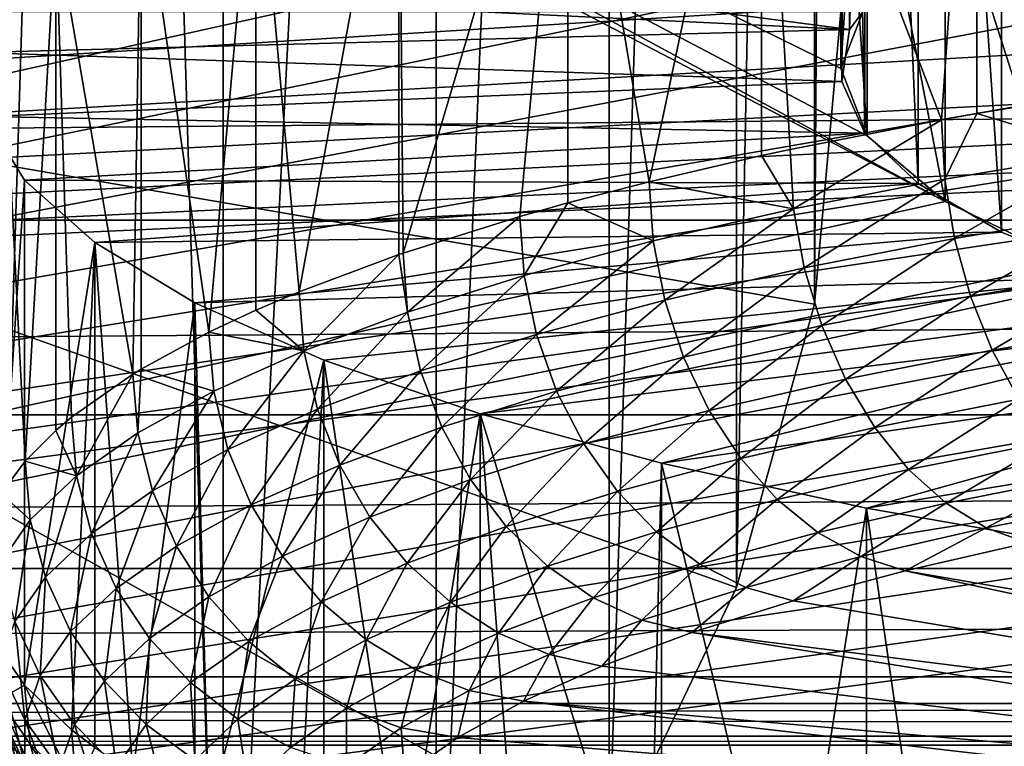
# Model space of a CAD drawing. Extents: x 4 to 899, y 7 to 454.
# Tile 879 of 1056: x 658.507 to 659.076, y 415.139 to 415.56. Entities that reach past the tile are written whole.
import ezdxf

# ---------------------------------------------------------------- set-up
doc = ezdxf.new("R2010")
doc.units = 0

msp = doc.modelspace()

# ---------------------------------------------------------------- linework, layer by layer
for points in [[(6.475002, 9.661072, 439.718628), (897.474976, 453.190216, 162.570862), (6.475001, 453.190216, 162.570862)], [(897.474976, 9.661072, 439.718628), (897.474976, 453.190216, 162.570862), (6.475002, 9.661072, 439.718628)], [(510.584869, 119.231735, 365.355408), (510.584869, 450.540619, 158.330627), (898.474976, 449.692596, 158.860535)], [(510.584869, 119.231735, 365.355408), (898.474976, 449.692596, 158.860535), (898.474976, 119.231735, 365.355408)], [(208.974991, 434.212402, 128.569901), (687.251587, 366.672333, 170.773636), (687.330505, 366.922211, 170.617477)], [(687.330505, 365.907043, 171.251846), (687.251587, 366.156921, 171.095688), (208.974991, 434.212402, 128.569901)], [(208.974991, 434.212402, 128.569901), (687.251587, 366.156921, 171.095688), (687.224976, 366.414612, 170.934662)], [(208.974991, 434.212402, 128.569901), (687.224976, 366.414612, 170.934662), (687.251587, 366.672333, 170.773636)], [(687.330505, 366.922211, 170.617477), (687.459412, 367.156647, 170.470993), (208.974991, 434.212402, 128.569901)], [(208.974991, 434.212402, 128.569901), (687.459412, 367.156647, 170.470993), (687.634399, 367.368561, 170.338562)], [(208.974991, 434.212402, 128.569901), (687.634399, 367.368561, 170.338562), (694.974976, 434.212402, 128.569901)], [(687.850098, 365.27774, 171.645065), (687.634399, 365.460663, 171.530762), (208.974991, 434.212402, 128.569901)], [(208.974991, 434.212402, 128.569901), (687.634399, 365.460663, 171.530762), (687.459412, 365.672577, 171.398346)], [(208.974991, 434.212402, 128.569901), (687.459412, 365.672577, 171.398346), (687.330505, 365.907043, 171.251846)], [(208.974991, 434.212402, 128.569901), (214.974991, 367.898712, 170.007309), (687.850098, 365.27774, 171.645065)], [(694.974976, 433.788483, 127.891457), (216.099869, 367.127563, 169.545822), (208.974991, 433.788483, 127.891457)], [(215.573517, 364.5961, 171.127655), (694.974976, 433.788483, 127.891457), (215.278885, 364.529144, 171.169495)], [(215.278885, 364.529144, 171.169495), (694.974976, 433.788483, 127.891457), (688.376465, 367.385254, 169.384796)], [(215.573517, 364.5961, 171.127655), (215.849976, 364.705414, 171.059341), (694.974976, 433.788483, 127.891457)], [(694.974976, 433.788483, 127.891457), (215.849976, 364.705414, 171.059341), (216.099869, 364.853821, 170.966614)], [(694.974976, 433.788483, 127.891457), (216.315567, 366.944641, 169.660126), (216.099869, 367.127563, 169.545822)], [(694.974976, 433.788483, 127.891457), (216.099869, 364.853821, 170.966614), (216.315567, 365.036743, 170.852325)], [(694.974976, 433.788483, 127.891457), (216.49054, 366.732727, 169.792542), (216.315567, 366.944641, 169.660126)], [(216.315567, 365.036743, 170.852325), (216.49054, 365.248627, 170.719894), (694.974976, 433.788483, 127.891457)], [(216.619446, 366.49826, 169.939041), (216.49054, 366.732727, 169.792542), (694.974976, 433.788483, 127.891457)], [(694.974976, 433.788483, 127.891457), (216.49054, 365.248627, 170.719894), (216.619446, 365.483093, 170.57341)], [(694.974976, 433.788483, 127.891457), (216.69841, 366.248383, 170.0952), (216.619446, 366.49826, 169.939041)], [(694.974976, 433.788483, 127.891457), (216.619446, 365.483093, 170.57341), (216.69841, 365.732971, 170.417252)], [(216.69841, 365.732971, 170.417252), (216.724991, 365.990692, 170.256226), (694.974976, 433.788483, 127.891457)], [(694.974976, 433.788483, 127.891457), (216.724991, 365.990692, 170.256226), (216.69841, 366.248383, 170.0952)], [(470.495117, 431.192017, 170.420975), (473.482605, 411.147125, 182.946426), (686.472534, 431.192017, 170.420975)], [(686.472534, 431.192017, 170.420975), (473.482605, 411.147125, 182.946426), (473.764618, 410.979645, 183.051071)], [(686.472534, 431.192017, 170.420975), (473.764618, 410.979645, 183.051071), (686.472534, 410.845428, 183.134949)], [(686.472534, 431.186707, 170.412491), (473.764618, 410.974335, 183.042587), (470.495117, 431.186707, 170.412491)], [(686.472534, 431.186707, 170.412491), (474.008057, 410.767914, 183.171585), (473.764618, 410.974335, 183.042587)], [(686.472534, 410.840118, 183.126465), (474.008057, 410.767914, 183.171585), (686.472534, 431.186707, 170.412491)], [(649.232117, 341.958557, 0.897724), (649.232117, 429.758545, 0.897724), (660.357117, 341.958557, 0.897724)], [(660.357117, 341.958557, 0.897724), (649.232117, 429.758545, 0.897724), (660.357117, 429.758545, 0.897724)], [(660.357117, 341.958557, 1.697724), (660.357117, 429.758545, 1.697724), (649.232117, 429.758545, 1.697724)], [(660.357117, 341.958557, 1.697724), (649.232117, 429.758545, 1.697724), (649.232117, 341.958557, 1.697724)], [(663.981628, 415.014832, 74.512138), (655.981628, 415.014832, 74.512138), (663.981628, 419.52478, 79.52095)], [(663.981628, 419.52478, 79.52095), (655.981628, 415.014832, 74.512138), (655.981628, 419.52478, 79.52095)], [(655.981628, 414.866211, 74.64595), (663.981628, 414.866211, 74.64595), (655.981628, 419.376129, 79.654762)], [(655.981628, 419.376129, 79.654762), (663.981628, 414.866211, 74.64595), (663.981628, 419.376129, 79.654762)], [(659.041931, 415.803406, 70.717346), (652.204529, 415.226349, 73.216927), (655.541931, 418.411194, 59.421787)], [(660.921326, 415.803406, 70.717346), (656.481628, 418.263184, 60.062897), (667.481628, 415.164001, 73.486877)], [(667.481628, 415.164001, 73.486877), (656.481628, 418.263184, 60.062897), (663.481628, 418.263184, 60.062897)], [(658.966431, 415.395203, 65.045486), (658.966431, 417.571289, 55.619728), (658.981628, 417.701416, 55.827988)], [(658.966431, 415.395203, 65.045486), (658.981628, 417.701416, 55.827988), (658.981628, 415.564392, 65.084526)], [(658.921326, 415.23114, 65.007576), (658.921326, 417.445099, 55.417847), (658.966431, 417.571289, 55.619728)], [(658.921326, 415.23114, 65.007576), (658.966431, 417.571289, 55.619728), (658.966431, 415.395203, 65.045486)], [(658.847656, 415.077209, 64.972054), (658.847656, 417.326721, 55.228363), (658.921326, 417.445099, 55.417847)], [(658.847656, 415.077209, 64.972054), (658.921326, 417.445099, 55.417847), (658.921326, 415.23114, 65.007576)], [(658.74762, 414.93808, 64.939926), (658.74762, 417.219696, 55.057121), (658.847656, 417.326721, 55.228363)], [(658.74762, 414.93808, 64.939926), (658.847656, 417.326721, 55.228363), (658.847656, 415.077209, 64.972054)], [(658.62439, 414.817963, 64.912209), (658.74762, 417.219696, 55.057121), (658.74762, 414.93808, 64.939926)], [(658.62439, 414.817963, 64.912209), (658.62439, 417.12735, 54.909302), (658.74762, 417.219696, 55.057121)], [(658.62439, 414.817963, 64.912209), (658.555176, 417.087524, 54.845581), (658.62439, 417.12735, 54.909302)], [(658.481628, 414.720581, 64.88974), (658.555176, 417.087524, 54.845581), (658.62439, 414.817963, 64.912209)], [(658.481628, 414.720581, 64.88974), (658.481628, 417.052399, 54.789375), (658.555176, 417.087524, 54.845581)], [(658.986633, 415.554108, 70.908081), (658.986633, 416.236176, 71.065559), (659.00885, 416.265778, 70.937225)], [(658.986633, 415.554108, 70.908081), (659.00885, 416.265778, 70.937225), (659.00885, 415.58374, 70.779755)], [(658.982178, 415.524078, 71.0382), (658.982178, 416.206116, 71.195671), (658.986633, 416.236176, 71.065559)], [(658.982178, 415.524078, 71.0382), (658.986633, 416.236176, 71.065559), (658.986633, 415.554108, 70.908081)], [(658.995544, 415.494171, 71.167717), (658.995544, 416.176239, 71.325195), (658.982178, 416.206116, 71.195671)], [(658.995544, 415.494171, 71.167717), (658.982178, 416.206116, 71.195671), (658.982178, 415.524078, 71.0382)], [(659.041931, 415.649536, 71.383904), (657.931641, 416.176361, 69.101883), (655.981628, 414.968597, 74.333321)], [(659.026489, 415.464935, 71.294319), (659.026489, 416.147003, 71.451797), (658.995544, 416.176239, 71.325195)], [(659.026489, 415.464935, 71.294319), (658.995544, 416.176239, 71.325195), (658.995544, 415.494171, 71.167717)], [(659.074524, 415.43689, 71.415794), (659.074524, 416.118958, 71.573265), (659.026489, 416.147003, 71.451797)], [(659.074524, 415.43689, 71.415794), (659.026489, 416.147003, 71.451797), (659.026489, 415.464935, 71.294319)], [(659.138733, 415.410553, 71.529938), (659.138733, 416.092621, 71.687408), (659.074524, 416.118958, 71.573265)], [(659.138733, 415.410553, 71.529938), (659.074524, 416.118958, 71.573265), (659.074524, 415.43689, 71.415794)], [(658.031616, 415.981476, 69.056877), (659.041931, 415.454651, 71.338905), (655.981628, 414.773712, 74.288322)], [(658.066345, 415.982147, 69.053963), (659.041931, 415.454651, 71.338905), (658.031616, 415.981476, 69.056877)], [(658.066345, 415.982147, 69.053963), (658.996826, 415.570648, 70.836433), (658.981628, 415.531586, 71.005653)], [(658.981628, 415.531586, 71.005653), (658.996826, 415.492523, 71.174812), (658.066345, 415.982147, 69.053963)], [(658.066345, 415.982147, 69.053963), (658.996826, 415.492523, 71.174812), (659.041931, 415.454651, 71.338905)], [(659.196106, 415.819061, 69.760513), (659.133179, 415.517548, 69.732857), (659.060303, 415.797852, 69.852242)], [(658.996826, 415.765533, 70.881439), (652.204529, 415.226349, 73.216927), (659.041931, 415.803406, 70.717346)], [(659.060303, 415.797852, 69.852242), (659.039917, 415.501923, 69.800507), (658.935669, 415.773468, 69.958046)], [(659.060303, 415.797852, 69.852242), (659.060303, 415.505554, 69.784775), (659.039917, 415.501923, 69.800507)], [(659.060303, 415.797852, 69.852242), (659.133179, 415.517548, 69.732857), (659.060303, 415.505554, 69.784775)], [(658.870789, 415.466003, 69.955956), (658.82373, 415.746094, 70.076477), (658.935669, 415.773468, 69.958046)], [(658.870789, 415.466003, 69.955956), (658.935669, 415.773468, 69.958046), (658.935669, 415.48111, 69.890511)], [(658.935669, 415.773468, 69.958046), (659.039917, 415.501923, 69.800507), (658.952271, 415.484711, 69.875076)], [(658.935669, 415.773468, 69.958046), (658.952271, 415.484711, 69.875076), (658.935669, 415.48111, 69.890511)], [(658.996826, 415.765533, 70.881439), (658.981628, 415.726471, 71.050652), (652.204529, 415.226349, 73.216927)], [(658.981628, 415.726471, 71.050652), (658.981628, 415.531586, 71.005653), (658.996826, 415.765533, 70.881439)], [(658.996826, 415.765533, 70.881439), (658.981628, 415.531586, 71.005653), (658.996826, 415.570648, 70.836433)], [(658.82373, 415.746094, 70.076477), (658.728394, 415.424713, 70.13501), (658.725891, 415.716156, 70.206238)], [(658.82373, 415.746094, 70.076477), (658.796021, 415.445984, 70.042801), (658.728394, 415.424713, 70.13501)], [(658.82373, 415.453796, 70.009003), (658.796021, 415.445984, 70.042801), (658.82373, 415.746094, 70.076477)], [(658.82373, 415.453796, 70.009003), (658.82373, 415.746094, 70.076477), (658.870789, 415.466003, 69.955956)], [(652.204529, 415.226349, 73.216927), (658.981628, 415.726471, 71.050652), (658.996826, 415.687378, 71.21981)], [(658.996826, 415.687378, 71.21981), (658.996826, 415.492523, 71.174812), (658.981628, 415.726471, 71.050652)], [(658.981628, 415.726471, 71.050652), (658.996826, 415.492523, 71.174812), (658.981628, 415.531586, 71.005653)], [(658.725891, 415.716156, 70.206238), (658.668274, 415.402283, 70.232048), (658.64325, 415.68396, 70.345711)], [(658.725891, 415.716156, 70.206238), (658.725891, 415.423859, 70.138763), (658.668274, 415.402283, 70.232048)], [(658.725891, 415.716156, 70.206238), (658.728394, 415.424713, 70.13501), (658.725891, 415.423859, 70.138763)], [(652.204529, 415.226349, 73.216927), (658.996826, 415.687378, 71.21981), (652.20874, 415.215485, 73.263779)], [(658.996826, 415.687378, 71.21981), (652.221252, 415.205017, 73.309258), (652.20874, 415.215485, 73.263779)], [(658.996826, 415.687378, 71.21981), (652.241638, 415.19516, 73.351868), (652.221252, 415.205017, 73.309258)], [(652.269348, 415.186249, 73.390434), (652.241638, 415.19516, 73.351868), (658.996826, 415.687378, 71.21981)], [(658.996826, 415.687378, 71.21981), (652.303528, 415.178589, 73.423752), (652.269348, 415.186249, 73.390434)], [(658.996826, 415.687378, 71.21981), (652.343079, 415.172333, 73.450699), (652.303528, 415.178589, 73.423752)], [(652.386841, 415.167755, 73.470604), (652.343079, 415.172333, 73.450699), (658.996826, 415.687378, 71.21981)], [(658.996826, 415.687378, 71.21981), (652.433472, 415.164948, 73.482765), (652.386841, 415.167755, 73.470604)], [(658.996826, 415.687378, 71.21981), (652.481628, 415.164001, 73.486877), (652.433472, 415.164948, 73.482765)], [(659.041931, 415.649536, 71.383904), (652.481628, 415.164001, 73.486877), (658.996826, 415.687378, 71.21981)], [(659.041931, 415.649536, 71.383904), (659.041931, 415.454651, 71.338905), (658.996826, 415.687378, 71.21981)], [(658.996826, 415.687378, 71.21981), (659.041931, 415.454651, 71.338905), (658.996826, 415.492523, 71.174812)], [(658.64325, 415.68396, 70.345711), (658.616089, 415.378906, 70.333374), (658.576843, 415.649902, 70.493172)], [(658.64325, 415.68396, 70.345711), (658.64325, 415.391632, 70.278236), (658.616089, 415.378906, 70.333374)], [(658.64325, 415.68396, 70.345711), (658.668274, 415.402283, 70.232048), (658.64325, 415.391632, 70.278236)], [(659.041931, 415.649536, 71.383904), (659.115601, 415.613983, 71.537804), (652.481628, 415.164001, 73.486877)], [(655.981628, 414.968597, 74.333321), (659.115601, 415.613983, 71.537804), (659.041931, 415.649536, 71.383904)], [(658.576843, 415.649902, 70.493172), (658.572083, 415.354675, 70.438278), (658.527527, 415.614441, 70.646835)], [(658.576843, 415.649902, 70.493172), (658.576843, 415.357605, 70.425697), (658.572083, 415.354675, 70.438278)], [(658.576843, 415.649902, 70.493172), (658.616089, 415.378906, 70.333374), (658.576843, 415.357605, 70.425697)], [(659.115601, 415.613983, 71.537804), (659.115601, 415.419098, 71.492805), (659.041931, 415.649536, 71.383904)], [(659.041931, 415.649536, 71.383904), (659.115601, 415.419098, 71.492805), (659.041931, 415.454651, 71.338905)], [(652.481628, 415.164001, 73.486877), (659.115601, 415.613983, 71.537804), (659.215576, 415.581848, 71.676918)], [(655.981628, 414.968597, 74.333321), (659.215576, 415.581848, 71.676918), (659.115601, 415.613983, 71.537804)], [(658.509705, 415.304321, 70.656487), (658.49585, 415.577911, 70.804909), (658.527527, 415.614441, 70.646835)], [(658.527527, 415.614441, 70.646835), (658.49585, 415.577911, 70.804909), (658.986633, 415.554108, 70.908081)], [(658.509705, 415.304321, 70.656487), (658.527527, 415.614441, 70.646835), (658.527527, 415.322113, 70.579361)], [(658.527527, 415.614441, 70.646835), (658.572083, 415.354675, 70.438278), (658.53656, 415.329773, 70.546219)], [(658.527527, 415.614441, 70.646835), (658.53656, 415.329773, 70.546219), (658.527527, 415.322113, 70.579361)], [(659.00885, 415.58374, 70.779755), (658.527527, 415.614441, 70.646835), (658.986633, 415.554108, 70.908081)], [(652.481628, 415.164001, 73.486877), (659.215576, 415.581848, 71.676918), (659.338806, 415.554138, 71.797028)], [(659.338806, 415.554138, 71.797028), (659.215576, 415.581848, 71.676918), (655.981628, 414.968597, 74.333321)], [(667.481628, 415.576752, 74.539253), (652.481628, 415.576752, 74.539253), (652.481628, 415.443726, 74.43119)], [(667.481628, 415.576752, 74.539253), (652.481628, 415.443726, 74.43119), (667.481628, 415.443726, 74.43119)], [(658.986633, 415.554108, 70.908081), (658.49585, 415.577911, 70.804909), (658.482178, 415.540863, 70.965363)], [(658.49585, 415.285614, 70.737434), (658.49585, 415.577911, 70.804909), (658.509705, 415.304321, 70.656487)], [(658.921326, 415.23114, 65.007576), (658.966431, 415.395203, 65.045486), (657.981628, 415.564392, 65.084526)], [(657.981628, 415.564392, 65.084526), (658.966431, 415.395203, 65.045486), (658.981628, 415.564392, 65.084526)], [(658.62439, 414.817963, 64.912209), (658.74762, 414.93808, 64.939926), (657.981628, 415.564392, 65.084526)], [(657.981628, 415.564392, 65.084526), (658.74762, 414.93808, 64.939926), (658.847656, 415.077209, 64.972054)], [(657.981628, 415.564392, 65.084526), (658.847656, 415.077209, 64.972054), (658.921326, 415.23114, 65.007576)], [(657.981628, 415.564392, 65.084526), (658.481628, 414.720581, 64.88974), (658.62439, 414.817963, 64.912209)], [(659.338806, 415.554138, 71.797028), (659.481628, 415.531647, 71.894478), (652.481628, 415.164001, 73.486877)], [(655.981628, 414.968597, 74.333321), (659.481628, 415.531647, 71.894478), (659.338806, 415.554138, 71.797028)], [(658.986633, 415.554108, 70.908081), (658.482178, 415.540863, 70.965363), (658.982178, 415.524078, 71.0382)], [(658.982178, 415.524078, 71.0382), (658.482178, 415.540863, 70.965363), (658.486755, 415.503723, 71.12635)], [(659.481628, 415.531647, 71.894478), (659.639587, 415.515076, 71.96624), (652.481628, 415.164001, 73.486877)], [(655.981628, 414.968597, 74.333321), (659.639587, 415.515076, 71.96624), (659.481628, 415.531647, 71.894478)], [(658.982178, 415.524078, 71.0382), (658.486755, 415.503723, 71.12635), (658.995544, 415.494171, 71.167717)], [(652.481628, 415.164001, 73.486877), (659.639587, 415.515076, 71.96624), (659.807983, 415.504944, 72.01017)], [(659.807983, 415.504944, 72.01017), (659.639587, 415.515076, 71.96624), (655.981628, 414.968597, 74.333321)], [(659.134888, 415.483154, 69.727493), (659.060303, 415.505554, 69.784775), (659.133179, 415.517548, 69.732857)], [(652.481628, 415.164001, 73.486877), (659.807983, 415.504944, 72.01017), (659.981628, 415.501495, 72.025009)], [(655.981628, 414.968597, 74.333321), (659.981628, 415.501495, 72.025009), (659.807983, 415.504944, 72.01017)], [(658.486755, 415.503723, 71.12635), (658.49176, 415.200073, 71.107819), (658.50946, 415.466919, 71.285858)], [(658.995544, 415.494171, 71.167717), (658.486755, 415.503723, 71.12635), (658.50946, 415.466919, 71.285858)], [(659.041809, 415.467529, 69.795021), (659.039917, 415.501923, 69.800507), (659.060303, 415.505554, 69.784775)], [(659.041809, 415.467529, 69.795021), (659.060303, 415.505554, 69.784775), (659.134888, 415.483154, 69.727493)], [(659.981628, 415.501495, 72.025009), (667.481628, 415.164001, 73.486877), (652.481628, 415.164001, 73.486877)], [(663.981628, 414.968597, 74.333321), (659.981628, 415.501495, 72.025009), (655.981628, 414.968597, 74.333321)], [(658.954346, 415.450378, 69.869408), (658.952271, 415.484711, 69.875076), (659.039917, 415.501923, 69.800507)], [(658.954346, 415.450378, 69.869408), (659.039917, 415.501923, 69.800507), (659.041809, 415.467529, 69.795021)], [(658.995544, 415.494171, 71.167717), (658.50946, 415.466919, 71.285858), (659.026489, 415.464935, 71.294319)], [(658.954346, 415.450378, 69.869408), (658.870789, 415.466003, 69.955956), (658.935669, 415.48111, 69.890511)], [(658.935669, 415.48111, 69.890511), (658.952271, 415.484711, 69.875076), (658.954346, 415.450378, 69.869408)], [(659.134888, 415.483154, 69.727493), (659.047485, 415.433136, 69.794312), (659.041809, 415.467529, 69.795021)], [(659.134888, 415.483154, 69.727493), (659.140015, 415.448639, 69.727135), (659.047485, 415.433136, 69.794312)], [(658.50946, 415.466919, 71.285858), (658.49176, 415.200073, 71.107819), (658.50946, 415.174591, 71.218323)], [(658.50946, 415.466919, 71.285858), (658.50946, 415.174591, 71.218323), (658.549988, 415.430847, 71.441963)], [(659.026489, 415.464935, 71.294319), (658.50946, 415.466919, 71.285858), (658.549988, 415.430847, 71.441963)], [(659.026489, 415.464935, 71.294319), (658.549988, 415.430847, 71.441963), (659.074524, 415.43689, 71.415794)], [(658.873047, 415.431732, 69.950172), (658.82373, 415.453796, 70.009003), (658.870789, 415.466003, 69.955956)], [(658.873047, 415.431732, 69.950172), (658.870789, 415.466003, 69.955956), (658.954346, 415.450378, 69.869408)], [(659.041809, 415.467529, 69.795021), (658.96051, 415.416107, 69.868217), (658.954346, 415.450378, 69.869408)], [(659.041809, 415.467529, 69.795021), (659.047485, 415.433136, 69.794312), (658.96051, 415.416107, 69.868217)], [(659.041931, 415.454651, 71.338905), (659.115601, 415.419098, 71.492805), (655.981628, 414.773712, 74.288322)], [(658.798401, 415.411713, 70.036781), (658.796021, 415.445984, 70.042801), (658.82373, 415.453796, 70.009003)], [(658.798401, 415.411713, 70.036781), (658.82373, 415.453796, 70.009003), (658.873047, 415.431732, 69.950172)], [(658.730896, 415.390472, 70.128807), (658.728394, 415.424713, 70.13501), (658.796021, 415.445984, 70.042801)], [(658.730896, 415.390472, 70.128807), (658.796021, 415.445984, 70.042801), (658.798401, 415.411713, 70.036781)], [(658.954346, 415.450378, 69.869408), (658.879761, 415.397552, 69.948509), (658.873047, 415.431732, 69.950172)], [(658.954346, 415.450378, 69.869408), (658.96051, 415.416107, 69.868217), (658.879761, 415.397552, 69.948509)], [(659.140015, 415.448639, 69.727135), (659.056702, 415.39978, 69.798363), (659.047485, 415.433136, 69.794312)], [(659.140015, 415.448639, 69.727135), (659.148376, 415.415131, 69.731903), (659.056702, 415.39978, 69.798363)], [(667.481628, 415.443726, 74.43119), (652.481628, 415.443726, 74.43119), (652.481628, 415.331055, 74.301971)], [(667.481628, 415.443726, 74.43119), (652.481628, 415.331055, 74.301971), (667.481628, 415.331055, 74.301971)], [(659.074524, 415.43689, 71.415794), (658.549988, 415.430847, 71.441963), (658.607971, 415.396027, 71.592758)], [(659.074524, 415.43689, 71.415794), (658.607971, 415.396027, 71.592758), (659.138733, 415.410553, 71.529938)], [(658.549988, 415.430847, 71.441963), (658.50946, 415.174591, 71.218323), (658.53656, 415.148804, 71.330078)], [(658.549988, 415.430847, 71.441963), (658.53656, 415.148804, 71.330078), (658.549988, 415.13855, 71.374428)], [(658.572083, 415.12384, 71.438026), (658.607971, 415.396027, 71.592758), (658.549988, 415.430847, 71.441963)], [(658.572083, 415.12384, 71.438026), (658.549988, 415.430847, 71.441963), (658.549988, 415.13855, 71.374428)], [(658.873047, 415.431732, 69.950172), (658.805542, 415.377686, 70.034637), (658.798401, 415.411713, 70.036781)], [(658.873047, 415.431732, 69.950172), (658.879761, 415.397552, 69.948509), (658.805542, 415.377686, 70.034637)], [(659.047485, 415.433136, 69.794312), (658.970642, 415.382904, 69.871559), (658.96051, 415.416107, 69.868217)], [(659.047485, 415.433136, 69.794312), (659.056702, 415.39978, 69.798363), (658.970642, 415.382904, 69.871559)], [(658.670959, 415.368103, 70.22567), (658.668274, 415.402283, 70.232048), (658.725891, 415.423859, 70.138763)], [(658.670959, 415.368103, 70.22567), (658.725891, 415.423859, 70.138763), (658.730896, 415.390472, 70.128807)], [(658.725891, 415.423859, 70.138763), (658.728394, 415.424713, 70.13501), (658.730896, 415.390472, 70.128807)], [(655.981628, 414.773712, 74.288322), (659.115601, 415.419098, 71.492805), (659.215576, 415.386993, 71.631981)], [(658.798401, 415.411713, 70.036781), (658.738464, 415.356537, 70.126068), (658.730896, 415.390472, 70.128807)], [(658.798401, 415.411713, 70.036781), (658.805542, 415.377686, 70.034637), (658.738464, 415.356537, 70.126068)], [(658.96051, 415.416107, 69.868217), (658.890625, 415.364532, 69.951012), (658.879761, 415.397552, 69.948509)], [(658.96051, 415.416107, 69.868217), (658.970642, 415.382904, 69.871559), (658.890625, 415.364532, 69.951012)], [(659.148376, 415.415131, 69.731903), (659.069275, 415.368469, 69.807121), (659.056702, 415.39978, 69.798363)], [(659.148376, 415.415131, 69.731903), (659.159668, 415.383606, 69.741501), (659.069275, 415.368469, 69.807121)], [(659.138733, 415.410553, 71.529938), (658.607971, 415.396027, 71.592758), (658.682556, 415.362854, 71.736404)], [(659.138733, 415.410553, 71.529938), (658.682556, 415.362854, 71.736404), (658.772949, 415.331757, 71.871231)], [(659.138733, 415.410553, 71.529938), (658.772949, 415.331757, 71.871231), (659.217957, 415.386353, 71.63472)], [(658.64325, 415.391632, 70.278236), (658.668274, 415.402283, 70.232048), (658.670959, 415.368103, 70.22567)], [(659.056702, 415.39978, 69.798363), (658.984375, 415.351776, 69.879303), (658.970642, 415.382904, 69.871559)], [(659.056702, 415.39978, 69.798363), (659.069275, 415.368469, 69.807121), (658.984375, 415.351776, 69.879303)], [(658.607971, 415.103729, 71.52523), (658.607971, 415.396027, 71.592758), (658.572083, 415.12384, 71.438026)], [(658.616089, 415.09964, 71.542992), (658.682556, 415.362854, 71.736404), (658.607971, 415.396027, 71.592758)], [(658.616089, 415.09964, 71.542992), (658.607971, 415.396027, 71.592758), (658.607971, 415.103729, 71.52523)], [(658.879761, 415.397552, 69.948509), (658.8172, 415.344879, 70.036301), (658.805542, 415.377686, 70.034637)], [(658.879761, 415.397552, 69.948509), (658.890625, 415.364532, 69.951012), (658.8172, 415.344879, 70.036301)], [(658.670959, 415.368103, 70.22567), (658.616089, 415.378906, 70.333374), (658.64325, 415.391632, 70.278236)], [(658.730896, 415.390472, 70.128807), (658.678833, 415.33432, 70.222328), (658.670959, 415.368103, 70.22567)], [(658.730896, 415.390472, 70.128807), (658.738464, 415.356537, 70.126068), (658.678833, 415.33432, 70.222328)], [(655.981628, 414.773712, 74.288322), (659.215576, 415.386993, 71.631981), (659.338806, 415.359253, 71.752022)], [(659.217957, 415.386353, 71.63472), (658.772949, 415.331757, 71.871231), (658.877991, 415.30307, 71.995506)], [(659.217957, 415.386353, 71.63472), (658.877991, 415.30307, 71.995506), (659.310852, 415.364746, 71.728302)], [(658.970642, 415.382904, 69.871559), (658.905457, 415.333679, 69.957687), (658.890625, 415.364532, 69.951012)], [(658.970642, 415.382904, 69.871559), (658.984375, 415.351776, 69.879303), (658.905457, 415.333679, 69.957687)], [(659.159668, 415.383606, 69.741501), (659.084717, 415.340118, 69.820236), (659.069275, 415.368469, 69.807121)], [(658.618835, 415.344788, 70.326759), (658.576843, 415.357605, 70.425697), (658.616089, 415.378906, 70.333374)], [(658.618835, 415.344788, 70.326759), (658.616089, 415.378906, 70.333374), (658.670959, 415.368103, 70.22567)], [(658.805542, 415.377686, 70.034637), (658.750793, 415.323944, 70.126846), (658.738464, 415.356537, 70.126068)], [(658.805542, 415.377686, 70.034637), (658.8172, 415.344879, 70.036301), (658.750793, 415.323944, 70.126846)], [(658.670959, 415.368103, 70.22567), (658.627014, 415.311127, 70.322823), (658.618835, 415.344788, 70.326759)], [(658.670959, 415.368103, 70.22567), (658.678833, 415.33432, 70.222328), (658.627014, 415.311127, 70.322823)], [(659.069275, 415.368469, 69.807121), (659.001282, 415.32373, 69.891228), (658.984375, 415.351776, 69.879303)], [(659.069275, 415.368469, 69.807121), (659.084717, 415.340118, 69.820236), (659.001282, 415.32373, 69.891228)], [(658.668274, 415.076263, 71.644257), (658.682556, 415.362854, 71.736404), (658.616089, 415.09964, 71.542992)], [(658.668274, 415.076263, 71.644257), (658.682556, 415.070557, 71.668938), (658.682556, 415.362854, 71.736404)], [(658.682556, 415.362854, 71.736404), (658.682556, 415.070557, 71.668938), (658.728394, 415.053833, 71.741295)], [(658.682556, 415.362854, 71.736404), (658.728394, 415.053833, 71.741295), (658.772949, 415.331757, 71.871231)], [(658.890625, 415.364532, 69.951012), (658.833008, 415.31427, 70.041786), (658.8172, 415.344879, 70.036301)], [(658.890625, 415.364532, 69.951012), (658.905457, 415.333679, 69.957687), (658.833008, 415.31427, 70.041786)], [(659.310852, 415.364746, 71.728302), (658.877991, 415.30307, 71.995506), (658.99646, 415.27713, 72.107803)], [(659.310852, 415.364746, 71.728302), (658.99646, 415.27713, 72.107803), (659.415649, 415.34613, 71.808945)], [(659.338806, 415.359253, 71.752022), (659.481628, 415.336761, 71.84948), (655.981628, 414.773712, 74.288322)], [(658.53949, 415.295746, 70.539185), (658.53656, 415.329773, 70.546219), (658.572083, 415.354675, 70.438278)], [(658.53949, 415.295746, 70.539185), (658.572083, 415.354675, 70.438278), (658.574951, 415.320618, 70.43148)], [(658.574951, 415.320618, 70.43148), (658.572083, 415.354675, 70.438278), (658.576843, 415.357605, 70.425697)], [(658.574951, 415.320618, 70.43148), (658.576843, 415.357605, 70.425697), (658.618835, 415.344788, 70.326759)], [(658.738464, 415.356537, 70.126068), (658.691711, 415.301941, 70.222153), (658.678833, 415.33432, 70.222328)], [(658.738464, 415.356537, 70.126068), (658.750793, 415.323944, 70.126846), (658.691711, 415.301941, 70.222153)], [(658.984375, 415.351776, 69.879303), (658.923706, 415.305939, 69.968292), (658.905457, 415.333679, 69.957687)], [(658.984375, 415.351776, 69.879303), (659.001282, 415.32373, 69.891228), (658.923706, 415.305939, 69.968292)], [(658.618835, 415.344788, 70.326759), (658.583435, 415.287109, 70.426895), (658.574951, 415.320618, 70.43148)], [(658.618835, 415.344788, 70.326759), (658.627014, 415.311127, 70.322823), (658.583435, 415.287109, 70.426895)], [(658.8172, 415.344879, 70.036301), (658.767456, 415.29364, 70.131134), (658.750793, 415.323944, 70.126846)], [(658.8172, 415.344879, 70.036301), (658.833008, 415.31427, 70.041786), (658.767456, 415.29364, 70.131134)], [(659.415649, 415.34613, 71.808945), (658.99646, 415.27713, 72.107803), (659.126892, 415.254303, 72.206688)], [(659.084717, 415.340118, 69.820236), (659.020874, 415.299561, 69.90696), (659.001282, 415.32373, 69.891228)], [(659.084717, 415.340118, 69.820236), (659.102661, 415.315643, 69.837402), (659.020874, 415.299561, 69.90696)], [(655.981628, 414.773712, 74.288322), (659.481628, 415.336761, 71.84948), (659.639587, 415.32019, 71.921242)], [(658.678833, 415.33432, 70.222328), (658.640442, 415.278961, 70.321632), (658.627014, 415.311127, 70.322823)], [(658.678833, 415.33432, 70.222328), (658.691711, 415.301941, 70.222153), (658.640442, 415.278961, 70.321632)], [(658.772949, 415.331757, 71.871231), (658.728394, 415.053833, 71.741295), (658.772949, 415.039459, 71.803757)], [(658.870789, 415.012512, 71.920349), (658.877991, 415.30307, 71.995506), (658.772949, 415.331757, 71.871231)], [(658.870789, 415.012512, 71.920349), (658.772949, 415.331757, 71.871231), (658.796021, 415.032562, 71.833504)], [(658.772949, 415.331757, 71.871231), (658.772949, 415.039459, 71.803757), (658.796021, 415.032562, 71.833504)], [(658.905457, 415.333679, 69.957687), (658.852478, 415.286835, 70.050964), (658.833008, 415.31427, 70.041786)], [(658.905457, 415.333679, 69.957687), (658.923706, 415.305939, 69.968292), (658.852478, 415.286835, 70.050964)], [(667.481628, 415.331055, 74.301971), (652.481628, 415.331055, 74.301971), (652.481628, 415.242126, 74.155464)], [(667.481628, 415.331055, 74.301971), (652.481628, 415.242126, 74.155464), (667.481628, 415.242126, 74.155464)], [(658.527527, 415.322113, 70.579361), (658.53656, 415.329773, 70.546219), (658.53949, 415.295746, 70.539185)], [(655.981628, 414.773712, 74.288322), (659.639587, 415.32019, 71.921242), (659.807983, 415.310059, 71.965225)], [(658.53949, 415.295746, 70.539185), (658.509705, 415.304321, 70.656487), (658.527527, 415.322113, 70.579361)], [(658.574951, 415.320618, 70.43148), (658.548157, 415.26239, 70.533943), (658.53949, 415.295746, 70.539185)], [(658.574951, 415.320618, 70.43148), (658.583435, 415.287109, 70.426895), (658.548157, 415.26239, 70.533943)], [(658.750793, 415.323944, 70.126846), (658.709229, 415.271942, 70.225189), (658.691711, 415.301941, 70.222153)], [(658.750793, 415.323944, 70.126846), (658.767456, 415.29364, 70.131134), (658.709229, 415.271942, 70.225189)], [(659.001282, 415.32373, 69.891228), (658.944824, 415.282135, 69.982483), (658.923706, 415.305939, 69.968292)], [(659.001282, 415.32373, 69.891228), (659.020874, 415.299561, 69.90696), (658.944824, 415.282135, 69.982483)], [(658.833008, 415.31427, 70.041786), (658.788086, 415.266571, 70.138824), (658.767456, 415.29364, 70.131134)], [(658.833008, 415.31427, 70.041786), (658.852478, 415.286835, 70.050964), (658.788086, 415.266571, 70.138824)], [(659.102661, 415.315643, 69.837402), (659.042542, 415.28006, 69.926033), (659.020874, 415.299561, 69.90696)], [(659.102661, 415.315643, 69.837402), (659.122498, 415.295746, 69.858086), (659.042542, 415.28006, 69.926033)], [(659.981628, 415.306641, 71.980011), (655.981628, 414.773712, 74.288322), (659.807983, 415.310059, 71.965225)], [(658.627014, 415.311127, 70.322823), (658.597229, 415.255188, 70.42469), (658.583435, 415.287109, 70.426895)], [(658.627014, 415.311127, 70.322823), (658.640442, 415.278961, 70.321632), (658.597229, 415.255188, 70.42469)], [(659.981628, 415.306641, 71.980011), (663.981628, 414.773712, 74.288322), (655.981628, 414.773712, 74.288322)], [(658.512695, 415.270325, 70.649277), (658.49585, 415.285614, 70.737434), (658.509705, 415.304321, 70.656487)], [(658.512695, 415.270325, 70.649277), (658.509705, 415.304321, 70.656487), (658.53949, 415.295746, 70.539185)], [(658.923706, 415.305939, 69.968292), (658.875061, 415.263458, 70.063545), (658.852478, 415.286835, 70.050964)], [(658.877991, 415.010742, 71.928032), (658.877991, 415.30307, 71.995506), (658.870789, 415.012512, 71.920349)], [(658.923706, 415.305939, 69.968292), (658.944824, 415.282135, 69.982483), (658.875061, 415.263458, 70.063545)], [(658.952271, 414.993835, 72.001228), (658.99646, 415.27713, 72.107803), (658.877991, 415.30307, 71.995506)], [(658.952271, 414.993835, 72.001228), (658.877991, 415.30307, 71.995506), (658.877991, 415.010742, 71.928032)], [(658.691711, 415.301941, 70.222153), (658.65863, 415.249298, 70.323303), (658.640442, 415.278961, 70.321632)], [(658.691711, 415.301941, 70.222153), (658.709229, 415.271942, 70.225189), (658.65863, 415.249298, 70.323303)], [(659.020874, 415.299561, 69.90696), (658.968262, 415.263, 69.999886), (658.944824, 415.282135, 69.982483)], [(659.020874, 415.299561, 69.90696), (659.042542, 415.28006, 69.926033), (658.968262, 415.263, 69.999886)], [(658.53949, 415.295746, 70.539185), (658.521545, 415.237122, 70.643379), (658.512695, 415.270325, 70.649277)], [(658.53949, 415.295746, 70.539185), (658.548157, 415.26239, 70.533943), (658.521545, 415.237122, 70.643379)], [(658.767456, 415.29364, 70.131134), (658.730835, 415.245239, 70.231209), (658.709229, 415.271942, 70.225189)], [(658.767456, 415.29364, 70.131134), (658.788086, 415.266571, 70.138824), (658.730835, 415.245239, 70.231209)], [(659.122498, 415.295746, 69.858086), (659.065674, 415.265747, 69.947906), (659.042542, 415.28006, 69.926033)], [(659.122498, 415.295746, 69.858086), (659.143677, 415.281067, 69.881569), (659.065674, 415.265747, 69.947906)], [(658.494751, 415.244537, 70.76104), (658.49585, 415.285614, 70.737434), (658.512695, 415.270325, 70.649277)], [(658.583435, 415.287109, 70.426895), (658.562378, 415.230682, 70.530724), (658.548157, 415.26239, 70.533943)], [(658.583435, 415.287109, 70.426895), (658.597229, 415.255188, 70.42469), (658.562378, 415.230682, 70.530724)], [(658.852478, 415.286835, 70.050964), (658.811951, 415.243561, 70.149612), (658.788086, 415.266571, 70.138824)], [(658.852478, 415.286835, 70.050964), (658.875061, 415.263458, 70.063545), (658.811951, 415.243561, 70.149612)], [(658.944824, 415.282135, 69.982483), (658.900024, 415.24472, 70.079102), (658.875061, 415.263458, 70.063545)], [(658.944824, 415.282135, 69.982483), (658.968262, 415.263, 69.999886), (658.900024, 415.24472, 70.079102)], [(659.042542, 415.28006, 69.926033), (658.993164, 415.249146, 70.019913), (658.968262, 415.263, 69.999886)], [(659.042542, 415.28006, 69.926033), (659.065674, 415.265747, 69.947906), (658.993164, 415.249146, 70.019913)], [(659.143677, 415.281067, 69.881569), (659.089478, 415.257111, 69.971809), (659.065674, 415.265747, 69.947906)], [(658.640442, 415.278961, 70.321632), (658.616028, 415.2258, 70.424927), (658.597229, 415.255188, 70.42469)], [(658.640442, 415.278961, 70.321632), (658.65863, 415.249298, 70.323303), (658.616028, 415.2258, 70.424927)], [(658.99646, 414.984833, 72.040329), (658.99646, 415.27713, 72.107803), (658.952271, 414.993835, 72.001228)], [(659.039917, 414.976624, 72.075798), (659.126892, 415.254303, 72.206688), (658.99646, 415.27713, 72.107803)], [(659.039917, 414.976624, 72.075798), (658.99646, 415.27713, 72.107803), (658.99646, 414.984833, 72.040329)], [(658.512695, 415.270325, 70.649277), (658.503723, 415.211487, 70.754478), (658.494751, 415.244537, 70.76104)], [(658.512695, 415.270325, 70.649277), (658.521545, 415.237122, 70.643379), (658.503723, 415.211487, 70.754478)], [(658.709229, 415.271942, 70.225189), (658.681091, 415.222961, 70.327713), (658.65863, 415.249298, 70.323303)], [(658.709229, 415.271942, 70.225189), (658.730835, 415.245239, 70.231209), (658.681091, 415.222961, 70.327713)], [(658.788086, 415.266571, 70.138824), (658.755859, 415.222656, 70.24015), (658.730835, 415.245239, 70.231209)], [(658.788086, 415.266571, 70.138824), (658.811951, 415.243561, 70.149612), (658.755859, 415.222656, 70.24015)], [(658.875061, 415.263458, 70.063545), (658.838318, 415.225311, 70.1632), (658.811951, 415.243561, 70.149612)], [(658.875061, 415.263458, 70.063545), (658.900024, 415.24472, 70.079102), (658.838318, 415.225311, 70.1632)], [(658.968262, 415.263, 69.999886), (658.926636, 415.231293, 70.09716), (658.900024, 415.24472, 70.079102)], [(658.968262, 415.263, 69.999886), (658.993164, 415.249146, 70.019913), (658.926636, 415.231293, 70.09716)], [(659.065674, 415.265747, 69.947906), (659.018921, 415.240906, 70.041969), (658.993164, 415.249146, 70.019913)], [(659.065674, 415.265747, 69.947906), (659.089478, 415.257111, 69.971809), (659.018921, 415.240906, 70.041969)], [(658.548157, 415.26239, 70.533943), (658.536011, 415.205688, 70.639023), (658.521545, 415.237122, 70.643379)], [(658.548157, 415.26239, 70.533943), (658.562378, 415.230682, 70.530724), (658.536011, 415.205688, 70.639023)], [(659.660217, 415.130554, 70.519936), (659.018921, 415.240906, 70.041969), (659.089478, 415.257111, 69.971809)], [(658.597229, 415.255188, 70.42469), (658.581665, 415.20166, 70.529533), (658.562378, 415.230682, 70.530724)], [(658.597229, 415.255188, 70.42469), (658.616028, 415.2258, 70.424927), (658.581665, 415.20166, 70.529533)], [(659.126892, 414.962006, 72.139214), (659.126892, 415.254303, 72.206688), (659.039917, 414.976624, 72.075798)], [(658.65863, 415.249298, 70.323303), (658.639221, 415.199921, 70.427605), (658.616028, 415.2258, 70.424927)], [(658.65863, 415.249298, 70.323303), (658.681091, 415.222961, 70.327713), (658.639221, 415.199921, 70.427605)], [(658.993164, 415.249146, 70.019913), (658.954102, 415.223541, 70.117188), (658.926636, 415.231293, 70.09716)], [(658.993164, 415.249146, 70.019913), (659.018921, 415.240906, 70.041969), (658.954102, 415.223541, 70.117188)], [(667.481628, 415.242126, 74.155464), (652.481628, 415.242126, 74.155464), (652.481628, 415.179565, 73.995842)], [(667.481628, 415.242126, 74.155464), (652.481628, 415.179565, 73.995842), (667.481628, 415.179565, 73.995842)], [(658.730835, 415.245239, 70.231209), (658.707092, 415.200836, 70.334686), (658.681091, 415.222961, 70.327713)], [(658.730835, 415.245239, 70.231209), (658.755859, 415.222656, 70.24015), (658.707092, 415.200836, 70.334686)], [(658.811951, 415.243561, 70.149612), (658.783508, 415.204865, 70.251717), (658.755859, 415.222656, 70.24015)], [(658.811951, 415.243561, 70.149612), (658.838318, 415.225311, 70.1632), (658.783508, 415.204865, 70.251717)], [(658.900024, 415.24472, 70.079102), (658.866455, 415.212341, 70.179176), (658.838318, 415.225311, 70.1632)], [(658.900024, 415.24472, 70.079102), (658.926636, 415.231293, 70.09716), (658.866455, 415.212341, 70.179176)], [(659.598572, 415.116699, 70.580017), (658.954102, 415.223541, 70.117188), (659.018921, 415.240906, 70.041969)], [(659.598572, 415.116699, 70.580017), (659.018921, 415.240906, 70.041969), (659.660217, 415.130554, 70.519936)], [(658.521545, 415.237122, 70.643379), (658.518372, 415.180298, 70.748993), (658.503723, 415.211487, 70.754478)], [(658.521545, 415.237122, 70.643379), (658.536011, 415.205688, 70.639023), (658.518372, 415.180298, 70.748993)], [(658.562378, 415.230682, 70.530724), (658.555664, 415.177032, 70.636345), (658.536011, 415.205688, 70.639023)], [(658.562378, 415.230682, 70.530724), (658.581665, 415.20166, 70.529533), (658.555664, 415.177032, 70.636345)], [(658.926636, 415.231293, 70.09716), (658.895447, 415.205109, 70.197113), (658.866455, 415.212341, 70.179176)], [(658.926636, 415.231293, 70.09716), (658.954102, 415.223541, 70.117188), (658.895447, 415.205109, 70.197113)], [(658.616028, 415.2258, 70.424927), (658.605347, 415.176147, 70.530426), (658.581665, 415.20166, 70.529533)], [(658.616028, 415.2258, 70.424927), (658.639221, 415.199921, 70.427605), (658.605347, 415.176147, 70.530426)], [(658.681091, 415.222961, 70.327713), (658.666016, 415.178223, 70.432617), (658.639221, 415.199921, 70.427605)], [(658.681091, 415.222961, 70.327713), (658.707092, 415.200836, 70.334686), (658.666016, 415.178223, 70.432617)], [(658.838318, 415.225311, 70.1632), (658.812988, 415.192444, 70.265541), (658.783508, 415.204865, 70.251717)], [(658.838318, 415.225311, 70.1632), (658.866455, 415.212341, 70.179176), (658.812988, 415.192444, 70.265541)], [(658.895447, 415.205109, 70.197113), (658.954102, 415.223541, 70.117188), (659.598572, 415.116699, 70.580017)], [(658.755859, 415.222656, 70.24015), (658.73584, 415.183533, 70.344101), (658.707092, 415.200836, 70.334686)], [(658.755859, 415.222656, 70.24015), (658.783508, 415.204865, 70.251717), (658.73584, 415.183533, 70.344101)], [(658.866455, 415.212341, 70.179176), (658.843384, 415.185699, 70.281219), (658.812988, 415.192444, 70.265541)], [(658.866455, 415.212341, 70.179176), (658.895447, 415.205109, 70.197113), (658.843384, 415.185699, 70.281219)], [(658.503723, 415.211487, 70.754478), (658.509521, 415.154694, 70.859978), (658.494812, 415.185608, 70.866539)], [(658.503723, 415.211487, 70.754478), (658.518372, 415.180298, 70.748993), (658.509521, 415.154694, 70.859978)], [(658.536011, 415.205688, 70.639023), (658.538208, 415.151947, 70.744827), (658.518372, 415.180298, 70.748993)], [(658.536011, 415.205688, 70.639023), (658.555664, 415.177032, 70.636345), (658.538208, 415.151947, 70.744827)], [(658.581665, 415.20166, 70.529533), (658.579834, 415.151917, 70.635452), (658.555664, 415.177032, 70.636345)], [(658.581665, 415.20166, 70.529533), (658.605347, 415.176147, 70.530426), (658.579834, 415.151917, 70.635452)], [(658.707092, 415.200836, 70.334686), (658.69574, 415.161438, 70.439827), (658.666016, 415.178223, 70.432617)], [(658.707092, 415.200836, 70.334686), (658.73584, 415.183533, 70.344101), (658.69574, 415.161438, 70.439827)], [(658.783508, 415.204865, 70.251717), (658.766541, 415.1716, 70.355667), (658.73584, 415.183533, 70.344101)], [(658.783508, 415.204865, 70.251717), (658.812988, 415.192444, 70.265541), (658.766541, 415.1716, 70.355667)], [(659.548584, 415.100647, 70.649574), (658.843384, 415.185699, 70.281219), (658.895447, 415.205109, 70.197113)], [(659.598572, 415.116699, 70.580017), (659.548584, 415.100647, 70.649574), (658.895447, 415.205109, 70.197113)], [(658.50946, 415.174591, 71.218323), (658.49176, 415.200073, 71.107819), (658.494751, 415.166351, 71.099648)], [(658.639221, 415.199921, 70.427605), (658.632874, 415.154968, 70.533348), (658.605347, 415.176147, 70.530426)], [(658.639221, 415.199921, 70.427605), (658.666016, 415.178223, 70.432617), (658.632874, 415.154968, 70.533348)], [(658.812988, 415.192444, 70.265541), (658.798157, 415.165436, 70.369019), (658.766541, 415.1716, 70.355667)], [(658.812988, 415.192444, 70.265541), (658.843384, 415.185699, 70.281219), (658.798157, 415.165436, 70.369019)], [(658.494812, 415.185608, 70.866539), (658.509521, 415.154694, 70.859978), (658.509521, 415.128967, 70.971321)], [(658.494812, 415.185608, 70.866539), (658.509521, 415.128967, 70.971321), (658.494812, 415.159637, 70.979012)], [(658.73584, 415.183533, 70.344101), (658.727356, 415.150055, 70.449066), (658.69574, 415.161438, 70.439827)], [(658.73584, 415.183533, 70.344101), (658.766541, 415.1716, 70.355667), (658.727356, 415.150055, 70.449066)], [(659.548584, 415.100647, 70.649574), (658.798157, 415.165436, 70.369019), (658.843384, 415.185699, 70.281219)], [(667.481628, 415.179565, 73.995842), (652.481628, 415.179565, 73.995842), (652.481628, 415.145142, 73.827934)], [(667.481628, 415.179565, 73.995842), (652.481628, 415.145142, 73.827934), (667.481628, 415.145142, 73.827934)], [(658.518372, 415.180298, 70.748993), (658.52948, 415.126678, 70.854317), (658.509521, 415.154694, 70.859978)], [(658.518372, 415.180298, 70.748993), (658.538208, 415.151947, 70.744827), (658.52948, 415.126678, 70.854317)], [(658.666016, 415.178223, 70.432617), (658.66333, 415.138702, 70.538292), (658.632874, 415.154968, 70.533348)], [(658.666016, 415.178223, 70.432617), (658.69574, 415.161438, 70.439827), (658.66333, 415.138702, 70.538292)], [(658.512695, 415.140533, 71.211411), (658.50946, 415.174591, 71.218323), (658.494751, 415.166351, 71.099648)], [(658.53949, 415.115112, 71.321495), (658.53656, 415.148804, 71.330078), (658.50946, 415.174591, 71.218323)], [(658.53949, 415.115112, 71.321495), (658.50946, 415.174591, 71.218323), (658.512695, 415.140533, 71.211411)], [(658.555664, 415.177032, 70.636345), (658.562683, 415.127319, 70.742081), (658.538208, 415.151947, 70.744827)], [(658.555664, 415.177032, 70.636345), (658.579834, 415.151917, 70.635452), (658.562683, 415.127319, 70.742081)], [(658.605347, 415.176147, 70.530426), (658.607849, 415.131226, 70.636284), (658.579834, 415.151917, 70.635452)], [(658.605347, 415.176147, 70.530426), (658.632874, 415.154968, 70.533348), (658.607849, 415.131226, 70.636284)], [(658.494751, 415.166351, 71.099648), (658.503723, 415.133789, 71.091064), (658.521545, 415.108124, 71.202171)], [(658.494751, 415.166351, 71.099648), (658.521545, 415.108124, 71.202171), (658.512695, 415.140533, 71.211411)], [(658.766541, 415.1716, 70.355667), (658.76001, 415.144409, 70.459915), (658.727356, 415.150055, 70.449066)], [(658.766541, 415.1716, 70.355667), (658.798157, 415.165436, 70.369019), (658.76001, 415.144409, 70.459915)], [(667.481628, 415.139893, 73.65657), (652.481628, 415.139893, 73.65657), (652.481628, 415.164001, 73.486877)], [(667.481628, 415.139893, 73.65657), (652.481628, 415.164001, 73.486877), (667.481628, 415.164001, 73.486877)], [(658.69574, 415.161438, 70.439827), (658.69574, 415.127869, 70.54509), (658.66333, 415.138702, 70.538292)], [(658.69574, 415.161438, 70.439827), (658.727356, 415.150055, 70.449066), (658.69574, 415.127869, 70.54509)], [(659.51178, 415.082886, 70.726524), (658.76001, 415.144409, 70.459915), (658.798157, 415.165436, 70.369019)], [(659.51178, 415.082886, 70.726524), (658.798157, 415.165436, 70.369019), (659.548584, 415.100647, 70.649574)], [(658.494812, 415.159637, 70.979012), (658.509521, 415.128967, 70.971321), (658.518372, 415.103394, 71.082306)], [(658.494812, 415.159637, 70.979012), (658.518372, 415.103394, 71.082306), (658.503723, 415.133789, 71.091064)], [(658.509521, 415.154694, 70.859978), (658.52948, 415.126678, 70.854317), (658.52948, 415.101318, 70.964111)], [(658.509521, 415.154694, 70.859978), (658.52948, 415.101318, 70.964111), (658.509521, 415.128967, 70.971321)], [(658.632874, 415.154968, 70.533348), (658.638855, 415.115479, 70.638908), (658.607849, 415.131226, 70.636284)], [(658.632874, 415.154968, 70.533348), (658.66333, 415.138702, 70.538292), (658.638855, 415.115479, 70.638908)], [(658.538208, 415.151947, 70.744827), (658.554138, 415.102448, 70.849731), (658.52948, 415.126678, 70.854317)], [(658.538208, 415.151947, 70.744827), (658.562683, 415.127319, 70.742081), (658.554138, 415.102448, 70.849731)], [(658.579834, 415.151917, 70.635452), (658.591064, 415.107086, 70.740829), (658.562683, 415.127319, 70.742081)], [(658.579834, 415.151917, 70.635452), (658.607849, 415.131226, 70.636284), (658.591064, 415.107086, 70.740829)], [(658.727356, 415.150055, 70.449066), (658.729248, 415.122803, 70.55349), (658.69574, 415.127869, 70.54509)], [(658.727356, 415.150055, 70.449066), (658.76001, 415.144409, 70.459915), (658.729248, 415.122803, 70.55349)], [(667.481628, 415.145142, 73.827934), (652.481628, 415.145142, 73.827934), (652.481628, 415.139893, 73.65657)], [(667.481628, 415.145142, 73.827934), (652.481628, 415.139893, 73.65657), (667.481628, 415.139893, 73.65657)], [(658.549988, 415.13855, 71.374428), (658.53656, 415.148804, 71.330078), (658.53949, 415.115112, 71.321495)], [(658.729248, 415.122803, 70.55349), (658.76001, 415.144409, 70.459915), (659.51178, 415.082886, 70.726524)], [(658.512695, 415.140533, 71.211411), (658.521545, 415.108124, 71.202171), (658.548157, 415.082886, 71.311546)], [(658.512695, 415.140533, 71.211411), (658.548157, 415.082886, 71.311546), (658.53949, 415.115112, 71.321495)]]:
    msp.add_3dface(points)

doc.saveas('drawing.dxf')
